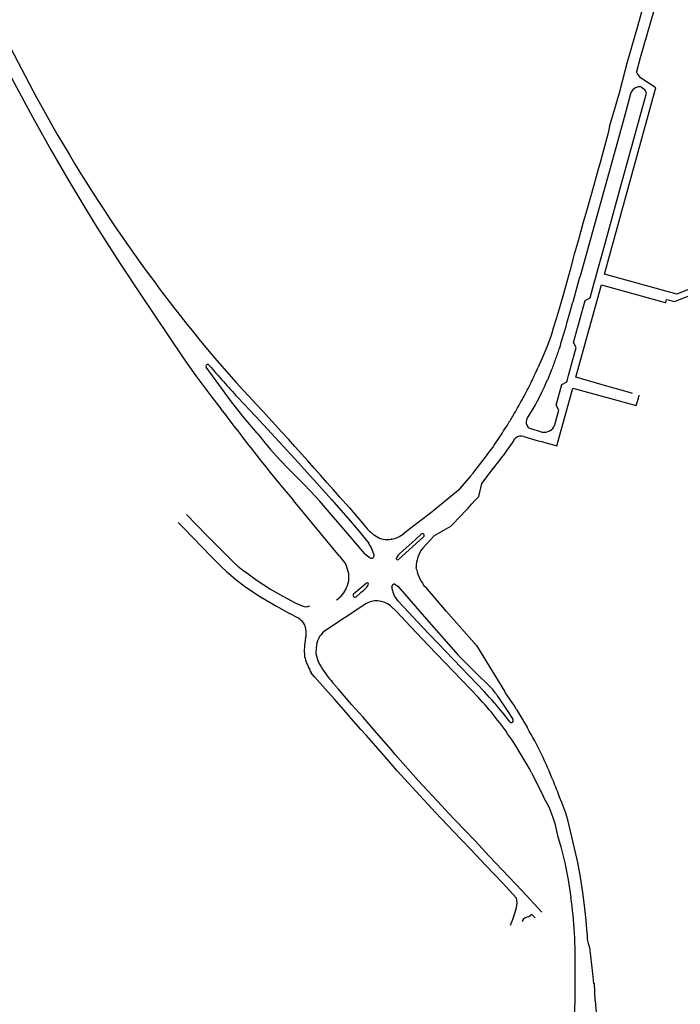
# Model space of a CAD drawing. Extents: x 148869 to 161638, y 453607 to 469810.
# Tile 947 of 1056: x 159119.95 to 159123.52, y 459864.7 to 459870.03. Entities that reach past the tile are written whole.
import ezdxf

# ---------------------------------------------------------------- set-up
doc = ezdxf.new("R2010")
doc.units = 0
doc.layers.add('LKI_V01_KANTRIJWEG', color=252, linetype='CONTINUOUS')

msp = doc.modelspace()

# ---------------------------------------------------------------- linework, layer by layer
at = {"layer": 'LKI_V01_KANTRIJWEG'}
for p, q in [((159123.3766, 459870.0701), (159123.3062, 459869.822)), ((159123.3766, 459870.0701), (159123.3062, 459869.822)), ((159119.8571, 459869.9552), (159120.0403, 459869.607)), ((159119.8571, 459869.9552), (159120.0403, 459869.607)), ((159123.3062, 459869.822), (159123.2851, 459869.746)), ((159123.3062, 459869.822), (159123.2851, 459869.746)), ((159123.2882, 459869.7373), (159123.2851, 459869.746)), ((159123.2882, 459869.7373), (159123.2851, 459869.746)), ((159123.303, 459869.7191), (159123.2882, 459869.7373)), ((159123.303, 459869.7191), (159123.2882, 459869.7373)), ((159123.3074, 459869.7137), (159123.303, 459869.7191)), ((159123.3074, 459869.7137), (159123.303, 459869.7191)), ((159123.3902, 459869.658), (159123.3074, 459869.7137)), ((159123.3902, 459869.658), (159123.3074, 459869.7137)), ((159123.1964, 459869.644), (159123.1993, 459869.6541)), ((159123.1964, 459869.644), (159123.1993, 459869.6541)), ((159123.3124, 459869.6621), (159123.3257, 459869.6532)), ((159123.3124, 459869.6621), (159123.3257, 459869.6532)), ((159123.3836, 459869.634), (159123.3902, 459869.658)), ((159123.3836, 459869.634), (159123.3902, 459869.658)), ((159123.2115, 459869.1655), (159123.3395, 459869.6295)), ((159123.2115, 459869.1655), (159123.3395, 459869.6295)), ((159123.1402, 459869.449), (159123.1295, 459869.4081)), ((159123.1402, 459869.449), (159123.1295, 459869.4081)), ((159123.1295, 459869.4081), (159123.0863, 459869.2481)), ((159123.1295, 459869.4081), (159123.0863, 459869.2481)), ((159123.0802, 459869.2246), (159123.0676, 459869.1787)), ((159123.0802, 459869.2246), (159123.0676, 459869.1787)), ((159123.0863, 459869.2481), (159123.0802, 459869.2246)), ((159123.0863, 459869.2481), (159123.0802, 459869.2246)), ((159123.0676, 459869.1787), (159123.0544, 459869.1319)), ((159123.0676, 459869.1787), (159123.0544, 459869.1319)), ((159123.2101, 459869.1604), (159123.2115, 459869.1655)), ((159123.2101, 459869.1604), (159123.2115, 459869.1655)), ((159123.0544, 459869.1319), (159123.0115, 459868.9781)), ((159123.0544, 459869.1319), (159123.0115, 459868.9781)), ((159123.1119, 459868.8035), (159123.2101, 459869.1604)), ((159123.1119, 459868.8035), (159123.2101, 459869.1604)), ((159123.0115, 459868.9781), (159122.9972, 459868.9317)), ((159123.0115, 459868.9781), (159122.9972, 459868.9317)), ((159123.0604, 459868.6166), (159123.1119, 459868.8035)), ((159123.0604, 459868.6166), (159123.1119, 459868.8035)), ((159122.9172, 459868.641), (159122.8899, 459868.5439)), ((159122.9172, 459868.641), (159122.8899, 459868.5439)), ((159122.9799, 459868.6394), (159122.9761, 459868.6259)), ((159122.9799, 459868.6394), (159122.9761, 459868.6259)), ((159122.9761, 459868.6259), (159122.9407, 459868.4992)), ((159122.9761, 459868.6259), (159122.9407, 459868.4992)), ((159123.0345, 459868.5228), (159123.0567, 459868.6035)), ((159123.0345, 459868.5228), (159123.0567, 459868.6035)), ((159123.0567, 459868.6035), (159123.0604, 459868.6166)), ((159123.0567, 459868.6035), (159123.0604, 459868.6166)), ((159122.868, 459868.246), (159122.8683, 459868.2469)), ((159122.868, 459868.246), (159122.8683, 459868.2469)), ((159122.917, 459868.1007), (159122.959, 459868.2526)), ((159122.917, 459868.1007), (159122.959, 459868.2526)), ((159122.8189, 459868.1138), (159122.8034, 459868.0763)), ((159122.8189, 459868.1138), (159122.8034, 459868.0763)), ((159122.8244, 459868.1264), (159122.8189, 459868.1138)), ((159122.8244, 459868.1264), (159122.8189, 459868.1138)), ((159122.9135, 459868.0879), (159122.917, 459868.1007)), ((159122.9135, 459868.0879), (159122.917, 459868.1007)), ((159122.7152, 459868.0637), (159122.7157, 459868.0648)), ((159122.7152, 459868.0637), (159122.7157, 459868.0648)), ((159122.908, 459868.0681), (159122.9135, 459868.0879)), ((159122.908, 459868.0681), (159122.9135, 459868.0879)), ((159123.1245, 459868.0443), (159122.9573, 459868.0917)), ((159123.1245, 459868.0443), (159122.9573, 459868.0917)), ((159123.2479, 459868.0093), (159123.1245, 459868.0443)), ((159123.2479, 459868.0093), (159123.1245, 459868.0443)), ((159120.9831, 459867.9915), (159121.0377, 459867.9194)), ((159120.9831, 459867.9915), (159121.0377, 459867.9194)), ((159123.2637, 459868.0049), (159123.2479, 459868.0093)), ((159123.2637, 459868.0049), (159123.2479, 459868.0093)), ((159123.2957, 459867.9783), (159123.3005, 459867.9951)), ((159123.2957, 459867.9783), (159123.3005, 459867.9951)), ((159121.1287, 459867.9823), (159121.2249, 459867.8806)), ((159121.1287, 459867.9823), (159121.2249, 459867.8806)), ((159121.1287, 459867.9823), (159121.2249, 459867.8806)), ((159121.1287, 459867.9823), (159121.2249, 459867.8806)), ((159123.2844, 459867.939), (159123.2957, 459867.9783)), ((159123.2844, 459867.939), (159123.2957, 459867.9783)), ((159122.843, 459867.8336), (159122.8651, 459867.9141)), ((159122.843, 459867.8336), (159122.8651, 459867.9141)), ((159122.6943, 459867.868), (159122.6904, 459867.8614)), ((159122.6943, 459867.868), (159122.6904, 459867.8614)), ((159122.6975, 459867.8234), (159122.6983, 459867.8225)), ((159122.6975, 459867.8234), (159122.6983, 459867.8225)), ((159122.708, 459867.8159), (159122.7751, 459867.7953)), ((159122.708, 459867.8159), (159122.7751, 459867.7953)), ((159122.628, 459867.7585), (159122.6311, 459867.762)), ((159122.628, 459867.7585), (159122.6311, 459867.762)), ((159122.6754, 459867.7716), (159122.7538, 459867.7486)), ((159122.6754, 459867.7716), (159122.7538, 459867.7486)), ((159122.7538, 459867.7486), (159122.7729, 459867.7434)), ((159122.7538, 459867.7486), (159122.7729, 459867.7434)), ((159122.7729, 459867.7434), (159122.7903, 459867.7386)), ((159122.7729, 459867.7434), (159122.7903, 459867.7386)), ((159122.7903, 459867.7386), (159122.8298, 459867.7279)), ((159122.7903, 459867.7386), (159122.8298, 459867.7279)), ((159122.3856, 459867.5542), (159122.329, 459867.4899)), ((159122.3856, 459867.5542), (159122.329, 459867.4899)), ((159121.6795, 459867.1232), (159121.4296, 459867.4244)), ((159121.6795, 459867.1232), (159121.4296, 459867.4244)), ((159121.732, 459867.3849), (159121.6799, 459867.4432)), ((159121.732, 459867.3849), (159121.6799, 459867.4432)), ((159121.732, 459867.3849), (159121.8227, 459867.2786)), ((159121.732, 459867.3849), (159121.8227, 459867.2786)), ((159120.8063, 459867.305), (159120.8163, 459867.2946)), ((159120.8063, 459867.305), (159120.8163, 459867.2946)), ((159120.8509, 459867.3485), (159120.96, 459867.238)), ((159120.8509, 459867.3485), (159120.96, 459867.238)), ((159120.8163, 459867.2946), (159120.8305, 459867.2801)), ((159120.8163, 459867.2946), (159120.8305, 459867.2801)), ((159120.8305, 459867.2801), (159120.8377, 459867.2727)), ((159120.8305, 459867.2801), (159120.8377, 459867.2727)), ((159120.8377, 459867.2727), (159120.9831, 459867.1236)), ((159120.8377, 459867.2727), (159120.9831, 459867.1236)), ((159121.7872, 459867.2557), (159121.8361, 459867.1957)), ((159121.7872, 459867.2557), (159121.8361, 459867.1957)), ((159120.96, 459867.238), (159120.9672, 459867.2307)), ((159120.96, 459867.238), (159120.9672, 459867.2307)), ((159120.9672, 459867.2307), (159120.9831, 459867.2146)), ((159120.9672, 459867.2307), (159120.9831, 459867.2146)), ((159121.7954, 459867.1596), (159121.7456, 459867.2186)), ((159121.7954, 459867.1596), (159121.7456, 459867.2186)), ((159121.8516, 459867.1689), (159121.8361, 459867.1957)), ((159121.8516, 459867.1689), (159121.8361, 459867.1957)), ((159121.9614, 459867.2151), (159121.9582, 459867.2149)), ((159121.9614, 459867.2151), (159121.9582, 459867.2149)), ((159122.134, 459867.2276), (159121.9987, 459867.1053)), ((159122.134, 459867.2276), (159121.9987, 459867.1053)), ((159122.0067, 459867.1395), (159122.0874, 459867.2125)), ((159122.0067, 459867.1395), (159122.0874, 459867.2125)), ((159122.0874, 459867.2125), (159122.1202, 459867.2425)), ((159122.0874, 459867.2125), (159122.1202, 459867.2425)), ((159121.8155, 459867.1368), (159121.7954, 459867.1596)), ((159121.8155, 459867.1368), (159121.7954, 459867.1596)), ((159121.8655, 459867.1295), (159121.8516, 459867.1689)), ((159121.8655, 459867.1295), (159121.8516, 459867.1689)), ((159120.9831, 459867.1236), (159121.0229, 459867.083)), ((159120.9831, 459867.1236), (159121.0229, 459867.083)), ((159121.6795, 459867.1232), (159121.711, 459867.0826)), ((159121.6795, 459867.1232), (159121.711, 459867.0826)), ((159121.8155, 459867.1368), (159121.8444, 459867.1138)), ((159121.8155, 459867.1368), (159121.8444, 459867.1138)), ((159121.987, 459867.115), (159121.9886, 459867.1177)), ((159121.987, 459867.115), (159121.9886, 459867.1177)), ((159121.987, 459867.115), (159121.9886, 459867.1177)), ((159121.987, 459867.115), (159121.9886, 459867.1177)), ((159122.0953, 459867.0529), (159122.0942, 459867.0623)), ((159122.0953, 459867.0529), (159122.0942, 459867.0623)), ((159121.7553, 459866.9188), (159121.8236, 459866.9775)), ((159121.7553, 459866.9188), (159121.8236, 459866.9775)), ((159121.9616, 459866.9583), (159121.9615, 459866.9598)), ((159121.9616, 459866.9583), (159121.9615, 459866.9598)), ((159122.2583, 459866.8243), (159122.1451, 459866.9552)), ((159122.2583, 459866.8243), (159122.1451, 459866.9552)), ((159122.2583, 459866.8243), (159122.1451, 459866.9552)), ((159122.2583, 459866.8243), (159122.1451, 459866.9552)), ((159121.4389, 459866.8717), (159121.4772, 459866.854)), ((159121.4389, 459866.8717), (159121.4772, 459866.854)), ((159121.791, 459866.9235), (159121.7685, 459866.9038)), ((159121.791, 459866.9235), (159121.7685, 459866.9038)), ((159121.8864, 459866.8817), (159121.8841, 459866.8816)), ((159121.8864, 459866.8817), (159121.8841, 459866.8816)), ((159121.9194, 459866.8757), (159121.9186, 459866.876)), ((159121.9194, 459866.8757), (159121.9186, 459866.876)), ((159121.8219, 459866.8656), (159121.5971, 459866.7171)), ((159121.8219, 459866.8656), (159121.5971, 459866.7171)), ((159121.4571, 459866.7871), (159121.4085, 459866.8137)), ((159121.4571, 459866.7871), (159121.4085, 459866.8137)), ((159122.4651, 459866.3868), (159122.1258, 459866.7401)), ((159122.4651, 459866.3868), (159122.1258, 459866.7401)), ((159121.4956, 459866.6792), (159121.4981, 459866.6907)), ((159121.4956, 459866.6792), (159121.4981, 459866.6907)), ((159121.5524, 459866.6263), (159121.5507, 459866.5969)), ((159121.5524, 459866.6263), (159121.5507, 459866.5969)), ((159121.4898, 459866.5802), (159121.4922, 459866.5712)), ((159121.4898, 459866.5802), (159121.4922, 459866.5712)), ((159122.6368, 459866.2926), (159122.6957, 459866.194)), ((159122.6368, 459866.2926), (159122.6957, 459866.194)), ((159122.6197, 459865.1694), (159122.6015, 459865.1234)), ((159122.6197, 459865.1694), (159122.6015, 459865.1234)), ((159122.6662, 459865.1472), (159122.6677, 459865.1454)), ((159122.6662, 459865.1472), (159122.6677, 459865.1454)), ((159123.0611, 459864.7167), (159123.0574, 459864.8115)), ((159123.0611, 459864.7167), (159123.0574, 459864.8115)), ((159123.0611, 459864.7167), (159123.0707, 459864.6119)), ((159123.0611, 459864.7167), (159123.0707, 459864.6119))]:
    msp.add_line(p, q, dxfattribs=at)
for points in [[(159123.1993, 459869.6541), (159123.2372, 459869.7992), (159123.2929, 459869.9918), (159123.3448, 459870.1839), (159123.3919, 459870.3519), (159123.4373, 459870.5172), (159123.4711, 459870.6478), (159123.5004, 459870.7692), (159123.5095, 459870.8195)], [(159123.1993, 459869.6541), (159123.2372, 459869.7992), (159123.2929, 459869.9918), (159123.3448, 459870.1839), (159123.3919, 459870.3519), (159123.4373, 459870.5172), (159123.4711, 459870.6478), (159123.5004, 459870.7692), (159123.5095, 459870.8195)], [(159119.7949, 459869.9217), (159119.8167, 459869.8785), (159119.8915, 459869.7357), (159119.9828, 459869.5656), (159120.0286, 459869.4823), (159120.1169, 459869.3238), (159120.2089, 459869.1646), (159120.2948, 459869.0201), (159120.3425, 459868.9416), (159120.3749, 459868.8898), (159120.4907, 459868.7102), (159120.6002, 459868.5439), (159120.6773, 459868.4273), (159120.8326, 459868.1974), (159120.9023, 459868.0994), (159120.9831, 459867.9915)], [(159119.7949, 459869.9217), (159119.8167, 459869.8785), (159119.8915, 459869.7357), (159119.9828, 459869.5656), (159120.0286, 459869.4823), (159120.1169, 459869.3238), (159120.2089, 459869.1646), (159120.2948, 459869.0201), (159120.3425, 459868.9416), (159120.3749, 459868.8898), (159120.4907, 459868.7102), (159120.6002, 459868.5439), (159120.6773, 459868.4273), (159120.8326, 459868.1974), (159120.9023, 459868.0994), (159120.9831, 459867.9915)], [(159123.1402, 459869.449), (159123.1679, 459869.5443), (159123.1822, 459869.5959), (159123.1964, 459869.644)], [(159123.1402, 459869.449), (159123.1679, 459869.5443), (159123.1822, 459869.5959), (159123.1964, 459869.644)], [(159123.2528, 459869.6256), (159123.2294, 459869.5374), (159123.1825, 459869.3672), (159122.9799, 459868.6394)], [(159123.2528, 459869.6256), (159123.2294, 459869.5374), (159123.1825, 459869.3672), (159122.9799, 459868.6394)], [(159123.6021, 459868.5692), (159123.5983, 459868.5791), (159123.5028, 459868.5425), (159123.1123, 459868.6508), (159123.3836, 459869.634)], [(159123.6021, 459868.5692), (159123.5983, 459868.5791), (159123.5028, 459868.5425), (159123.1123, 459868.6508), (159123.3836, 459869.634)], [(159122.9972, 459868.9317), (159122.9674, 459868.8231), (159122.9476, 459868.7584), (159122.9263, 459868.6739), (159122.9172, 459868.641)], [(159122.9972, 459868.9317), (159122.9674, 459868.8231), (159122.9476, 459868.7584), (159122.9263, 459868.6739), (159122.9172, 459868.641)], [(159122.9573, 459868.0917), (159123.0965, 459868.5929), (159123.4401, 459868.4975)], [(159122.9573, 459868.0917), (159123.0965, 459868.5929), (159123.4401, 459868.4975)], [(159122.8899, 459868.5439), (159122.8573, 459868.4313), (159122.8405, 459868.3738), (159122.8371, 459868.3629), (159122.8231, 459868.3182), (159122.8004, 459868.2546), (159122.7749, 459868.1952), (159122.7525, 459868.1429)], [(159122.8899, 459868.5439), (159122.8573, 459868.4313), (159122.8405, 459868.3738), (159122.8371, 459868.3629), (159122.8231, 459868.3182), (159122.8004, 459868.2546), (159122.7749, 459868.1952), (159122.7525, 459868.1429)], [(159123.4634, 459868.5096), (159123.4916, 459868.5018), (159123.6101, 459868.5485)], [(159123.4634, 459868.5096), (159123.4916, 459868.5018), (159123.6101, 459868.5485)], [(159122.909, 459868.384), (159122.9251, 459868.4415), (159122.9407, 459868.4992)], [(159122.909, 459868.384), (159122.9251, 459868.4415), (159122.9407, 459868.4992)], [(159122.959, 459868.2526), (159122.9447, 459868.2802), (159123.008, 459868.5078), (159123.0345, 459868.5228)], [(159122.959, 459868.2526), (159122.9447, 459868.2802), (159123.008, 459868.5078), (159123.0345, 459868.5228)], [(159123.4401, 459868.4975), (159123.4434, 459868.4966), (159123.4486, 459868.5137), (159123.4634, 459868.5096)], [(159123.4401, 459868.4975), (159123.4434, 459868.4966), (159123.4486, 459868.5137), (159123.4634, 459868.5096)], [(159121.2332, 459867.7893), (159121.1628, 459867.873), (159121.0945, 459867.9598), (159120.9569, 459868.1462)], [(159121.2332, 459867.7893), (159121.1628, 459867.873), (159121.0945, 459867.9598), (159120.9569, 459868.1462)], [(159122.8651, 459867.9141), (159122.8503, 459867.9411), (159122.8813, 459868.0523), (159122.908, 459868.0681)], [(159122.8651, 459867.9141), (159122.8503, 459867.9411), (159122.8813, 459868.0523), (159122.908, 459868.0681)], [(159122.753, 459867.9701), (159122.7737, 459868.0112), (159122.787, 459868.0394)], [(159122.753, 459867.9701), (159122.7737, 459868.0112), (159122.787, 459868.0394)], [(159122.8298, 459867.7279), (159122.8543, 459867.7212), (159122.9412, 459868.0337), (159123.1788, 459867.9672), (159123.2844, 459867.939)], [(159122.8298, 459867.7279), (159122.8543, 459867.7212), (159122.9412, 459868.0337), (159123.1788, 459867.9672), (159123.2844, 459867.939)], [(159122.6943, 459867.868), (159122.7236, 459867.916), (159122.7386, 459867.9429)], [(159122.6943, 459867.868), (159122.7236, 459867.916), (159122.7386, 459867.9429)], [(159121.2249, 459867.8806), (159121.4384, 459867.6485), (159121.6371, 459867.4283), (159121.7372, 459867.3151), (159121.7872, 459867.2557)], [(159121.2249, 459867.8806), (159121.4384, 459867.6485), (159121.6371, 459867.4283), (159121.7372, 459867.3151), (159121.7872, 459867.2557)], [(159121.7456, 459867.2186), (159121.5709, 459867.4222), (159121.5214, 459867.4762), (159121.4841, 459867.5153), (159121.3786, 459867.6206)], [(159121.7456, 459867.2186), (159121.5709, 459867.4222), (159121.5214, 459867.4762), (159121.4841, 459867.5153), (159121.3786, 459867.6206)], [(159122.4318, 459867.4469), (159122.448, 459867.5177), (159122.5094, 459867.5972)], [(159122.4318, 459867.4469), (159122.448, 459867.5177), (159122.5094, 459867.5972)], [(159122.3856, 459867.5542), (159122.3201, 459867.4798), (159122.1707, 459867.3571), (159122.0657, 459867.276), (159122.0246, 459867.245)], [(159122.3856, 459867.5542), (159122.3201, 459867.4798), (159122.1707, 459867.3571), (159122.0657, 459867.276), (159122.0246, 459867.245)], [(159122.3201, 459867.4798), (159122.1707, 459867.3571), (159122.0657, 459867.276), (159122.0246, 459867.245)], [(159122.3201, 459867.4798), (159122.1707, 459867.3571), (159122.0657, 459867.276), (159122.0246, 459867.245)], [(159122.1289, 459867.1669), (159122.1886, 459867.2312), (159122.1934, 459867.2345), (159122.2809, 459867.2867)], [(159122.1289, 459867.1669), (159122.1886, 459867.2312), (159122.1934, 459867.2345), (159122.2809, 459867.2867)], [(159120.9831, 459867.2146), (159121.0609, 459867.1368), (159121.1116, 459867.0853), (159121.1289, 459867.0695), (159121.156, 459867.0478), (159121.1839, 459867.0272)], [(159120.9831, 459867.2146), (159121.0609, 459867.1368), (159121.1116, 459867.0853), (159121.1289, 459867.0695), (159121.156, 459867.0478), (159121.1839, 459867.0272)], [(159121.0229, 459867.083), (159121.0422, 459867.0632), (159121.0666, 459867.0403), (159121.1182, 459866.9972), (159121.1567, 459866.9682), (159121.1652, 459866.9617), (159121.242, 459866.9096), (159121.2823, 459866.8849), (159121.3374, 459866.8526), (159121.4085, 459866.8137)], [(159121.0229, 459867.083), (159121.0422, 459867.0632), (159121.0666, 459867.0403), (159121.1182, 459866.9972), (159121.1567, 459866.9682), (159121.1652, 459866.9617), (159121.242, 459866.9096), (159121.2823, 459866.8849), (159121.3374, 459866.8526), (159121.4085, 459866.8137)], [(159121.7223, 459867.0532), (159121.7126, 459867.0805), (159121.711, 459867.0826)], [(159121.7223, 459867.0532), (159121.7126, 459867.0805), (159121.711, 459867.0826)], [(159121.1839, 459867.0272), (159121.2325, 459866.9912), (159121.3062, 459866.9445), (159121.3529, 459866.9177), (159121.4389, 459866.8717)], [(159121.1839, 459867.0272), (159121.2325, 459866.9912), (159121.3062, 459866.9445), (159121.3529, 459866.9177), (159121.4389, 459866.8717)], [(159121.9777, 459866.9711), (159121.9952, 459866.9612), (159122.1503, 459866.7819)], [(159121.9777, 459866.9711), (159121.9952, 459866.9612), (159122.1503, 459866.7819)], [(159122.1258, 459866.7401), (159122.0269, 459866.8474), (159121.9922, 459866.8844)], [(159122.1258, 459866.7401), (159122.0269, 459866.8474), (159121.9922, 459866.8844)], [(159122.062, 459866.7424), (159121.9877, 459866.8231), (159121.955, 459866.8546)], [(159122.062, 459866.7424), (159121.9877, 459866.8231), (159121.955, 459866.8546)], [(159122.2583, 459866.8243), (159122.4208, 459866.6397), (159122.5705, 459866.3925)], [(159122.2583, 459866.8243), (159122.4208, 459866.6397), (159122.5705, 459866.3925)], [(159122.1503, 459866.7819), (159122.3214, 459866.5869), (159122.4144, 459866.4937), (159122.4922, 459866.4185)], [(159122.1503, 459866.7819), (159122.3214, 459866.5869), (159122.4144, 459866.4937), (159122.4922, 459866.4185)], [(159122.062, 459866.7424), (159122.1609, 459866.6406), (159122.4282, 459866.3601)], [(159122.062, 459866.7424), (159122.1609, 459866.6406), (159122.4282, 459866.3601)], [(159121.5507, 459866.5969), (159121.56, 459866.5633), (159121.5663, 459866.5439), (159121.5788, 459866.5237)], [(159121.5507, 459866.5969), (159121.56, 459866.5633), (159121.5663, 459866.5439), (159121.5788, 459866.5237)], [(159122.637, 459865.2722), (159122.5597, 459865.3551), (159122.4727, 459865.4467), (159122.386, 459865.5389), (159122.2958, 459865.6339), (159122.1988, 459865.7366), (159122.1328, 459865.8063), (159121.9908, 459865.9622), (159121.9149, 459866.0502), (159121.8238, 459866.1541), (159121.7933, 459866.1852), (159121.7424, 459866.2453), (159121.7272, 459866.262), (159121.6743, 459866.3228), (159121.6491, 459866.3516), (159121.6035, 459866.4032), (159121.5441, 459866.4708), (159121.5334, 459866.4836), (159121.526, 459866.4924)], [(159122.637, 459865.2722), (159122.5597, 459865.3551), (159122.4727, 459865.4467), (159122.386, 459865.5389), (159122.2958, 459865.6339), (159122.1988, 459865.7366), (159122.1328, 459865.8063), (159121.9908, 459865.9622), (159121.9149, 459866.0502), (159121.8238, 459866.1541), (159121.7933, 459866.1852), (159121.7424, 459866.2453), (159121.7272, 459866.262), (159121.6743, 459866.3228), (159121.6491, 459866.3516), (159121.6035, 459866.4032), (159121.5441, 459866.4708), (159121.5334, 459866.4836), (159121.526, 459866.4924)], [(159122.7738, 459865.1969), (159122.6667, 459865.3121), (159122.5946, 459865.3885), (159122.4893, 459865.5), (159122.4122, 459865.5833), (159122.305, 459865.695), (159122.2688, 459865.7331), (159122.233, 459865.7715), (159122.1045, 459865.9084), (159122.0219, 459866.0022), (159121.9804, 459866.0502), (159121.9576, 459866.0761), (159121.8794, 459866.1668), (159121.8044, 459866.253), (159121.7463, 459866.3189), (159121.6726, 459866.4039), (159121.6413, 459866.44)], [(159122.7738, 459865.1969), (159122.6667, 459865.3121), (159122.5946, 459865.3885), (159122.4893, 459865.5), (159122.4122, 459865.5833), (159122.305, 459865.695), (159122.2688, 459865.7331), (159122.233, 459865.7715), (159122.1045, 459865.9084), (159122.0219, 459866.0022), (159121.9804, 459866.0502), (159121.9576, 459866.0761), (159121.8794, 459866.1668), (159121.8044, 459866.253), (159121.7463, 459866.3189), (159121.6726, 459866.4039), (159121.6413, 459866.44)], [(159122.5303, 459866.3715), (159122.5861, 459866.2887), (159122.6159, 459866.2409)], [(159122.5303, 459866.3715), (159122.5861, 459866.2887), (159122.6159, 459866.2409)], [(159122.6009, 459866.2265), (159122.595, 459866.2348), (159122.5637, 459866.2737)], [(159122.6009, 459866.2265), (159122.595, 459866.2348), (159122.5637, 459866.2737)], [(159122.717, 459865.952), (159122.779, 459865.8276), (159122.7825, 459865.8195)], [(159122.717, 459865.952), (159122.779, 459865.8276), (159122.7825, 459865.8195)], [(159122.7825, 459865.8195), (159122.8125, 459865.7635), (159122.8327, 459865.7085), (159122.8435, 459865.6755), (159122.8582, 459865.6107), (159122.8763, 459865.5493), (159122.8977, 459865.4642), (159122.9157, 459865.3712), (159122.931, 459865.2774)], [(159122.7825, 459865.8195), (159122.8125, 459865.7635), (159122.8327, 459865.7085), (159122.8435, 459865.6755), (159122.8582, 459865.6107), (159122.8763, 459865.5493), (159122.8977, 459865.4642), (159122.9157, 459865.3712), (159122.931, 459865.2774)], [(159123.0181, 459865.0802), (159123.0124, 459865.152), (159123.0049, 459865.2318), (159122.9955, 459865.3031), (159122.9829, 459865.3853), (159122.9679, 459865.4646), (159122.9574, 459865.5127), (159122.9149, 459865.6954), (159122.9026, 459865.7328), (159122.8819, 459865.7893), (159122.8695, 459865.8195)], [(159123.0181, 459865.0802), (159123.0124, 459865.152), (159123.0049, 459865.2318), (159122.9955, 459865.3031), (159122.9829, 459865.3853), (159122.9679, 459865.4646), (159122.9574, 459865.5127), (159122.9149, 459865.6954), (159122.9026, 459865.7328), (159122.8819, 459865.7893), (159122.8695, 459865.8195)], [(159122.6197, 459865.1694), (159122.6304, 459865.2025), (159122.6368, 459865.2222)], [(159122.6197, 459865.1694), (159122.6304, 459865.2025), (159122.6368, 459865.2222)], [(159122.7365, 459865.1649), (159122.7189, 459865.1846), (159122.7035, 459865.1713)], [(159122.7365, 459865.1649), (159122.7189, 459865.1846), (159122.7035, 459865.1713)], [(159123.0232, 459865.0276), (159123.0308, 459865.0054), (159123.0468, 459864.865), (159123.0534, 459864.8107)], [(159123.0232, 459865.0276), (159123.0308, 459865.0054), (159123.0468, 459864.865), (159123.0534, 459864.8107)], [(159122.9184, 459863.436), (159122.9219, 459864.2175), (159122.9523, 459864.516), (159122.954, 459864.8752)], [(159122.9184, 459863.436), (159122.9219, 459864.2175), (159122.9523, 459864.516), (159122.954, 459864.8752)]]:
    msp.add_lwpolyline(points, dxfattribs=at)
for centre, radius, start, end in [((159123.3033, 459869.6116), 0.0524, 105.1208, 164.4732), ((159123.3033, 459869.6116), 0.0524, 105.1208, 164.4732), ((159123.3009, 459869.6315), 0.0327, 69.3575, 110.2413), ((159123.3009, 459869.6315), 0.0327, 69.3575, 110.2413), ((159123.2969, 459869.6205), 0.0435, 11.8842, 48.5503), ((159123.2969, 459869.6205), 0.0435, 11.8842, 48.5503), ((159127.3259, 459873.551), 8.2847, 208.42906, 221.4804), ((159127.3259, 459873.551), 8.2847, 208.42906, 221.4804), ((159127.3259, 459873.551), 8.2847, 208.42906, 221.4804), ((159127.3259, 459873.551), 8.2847, 208.42906, 221.4804), ((159115.8763, 459870.3974), 7.3153, 342.90404, 344.02437), ((159115.8763, 459870.3974), 7.3153, 342.90404, 344.02437), ((159120.8903, 459868.8972), 2.0821, 340.023, 341.7756), ((159120.8903, 459868.8972), 2.0821, 340.023, 341.7756), ((159120.9657, 459868.1506), 0.00992, 127.6081, 206.2865), ((159120.9657, 459868.1506), 0.00992, 127.6081, 206.2865), ((159120.9657, 459868.1506), 0.00992, 127.6081, 206.2865), ((159120.9657, 459868.1506), 0.00992, 127.6081, 206.2865), ((159120.9662, 459868.1522), 0.00906, 27.3694, 136.0732), ((159120.9662, 459868.1522), 0.00906, 27.3694, 136.0732), ((159120.9662, 459868.1522), 0.00906, 27.3694, 136.0732), ((159120.9662, 459868.1522), 0.00906, 27.3694, 136.0732), ((159124.8114, 459871.4061), 5.0284, 220.2627, 222.914), ((159124.8114, 459871.4061), 5.0284, 220.2627, 222.914), ((159124.8114, 459871.4061), 5.0284, 220.2627, 222.914), ((159124.8114, 459871.4061), 5.0284, 220.2627, 222.914), ((159121.253, 459868.7618), 1.6951, 337.9812, 340.1337), ((159121.253, 459868.7618), 1.6951, 337.9812, 340.1337), ((159120.4636, 459869.1713), 2.5093, 333.8327, 335.8039), ((159120.4636, 459869.1713), 2.5093, 333.8327, 335.8039), ((159105.1025, 459853.0226), 21.9719, 41.01994, 43.20076), ((159105.1025, 459853.0226), 21.9719, 41.01994, 43.20076), ((159120.5213, 459869.1402), 2.4438, 331.6495, 333.8637), ((159120.5213, 459869.1402), 2.4438, 331.6495, 333.8637), ((159121.2504, 459868.7446), 1.6907, 335.3496, 336.7196), ((159121.2504, 459868.7446), 1.6907, 335.3496, 336.7196), ((159120.6793, 459869.0462), 2.2601, 329.382, 331.844), ((159120.6793, 459869.0462), 2.2601, 329.382, 331.844), ((159122.0464, 459868.3269), 0.7916, 330.9806, 333.2094), ((159122.0464, 459868.3269), 0.7916, 330.9806, 333.2094), ((159131.4877, 459875.7916), 13.0834, 216.99145, 219.75639), ((159131.4877, 459875.7916), 13.0834, 216.99145, 219.75639), ((159121.2192, 459868.7093), 1.624, 327.805, 329.9082), ((159121.2192, 459868.7093), 1.624, 327.805, 329.9082), ((159120.9056, 459868.8752), 1.9779, 325.65, 328.5793), ((159120.9056, 459868.8752), 1.9779, 325.65, 328.5793), ((159122.7223, 459867.8477), 0.0347, 156.636, 224.4214), ((159122.7223, 459867.8477), 0.0347, 156.636, 224.4214), ((159122.7856, 459867.856), 0.0616, 260.1947, 338.7026), ((159122.7856, 459867.856), 0.0616, 260.1947, 338.7026), ((159123.4785, 459869.578), 2.8707, 218.5429, 222.9874), ((159123.4785, 459869.578), 2.8707, 218.5429, 222.9874), ((159122.723, 459867.8484), 0.0358, 226.4341, 245.2639), ((159122.723, 459867.8484), 0.0358, 226.4341, 245.2639), ((159121.4158, 459868.4675), 1.3276, 325.3182, 327.7525), ((159121.4158, 459868.4675), 1.3276, 325.3182, 327.7525), ((159121.0671, 459868.7816), 1.8663, 320.6064, 326.7552), ((159121.0671, 459868.7816), 1.8663, 320.6064, 326.7552), ((159122.6612, 459867.7303), 0.0437, 71.0017, 133.4527), ((159122.6612, 459867.7303), 0.0437, 71.0017, 133.4527), ((159120.1368, 459869.4163), 2.9196, 320.3739, 324.2893), ((159120.1368, 459869.4163), 2.9196, 320.3739, 324.2893), ((159118.858, 459870.6619), 4.8071, 315.4012, 318.024), ((159118.858, 459870.6619), 4.8071, 315.4012, 318.024), ((159121.997, 459867.4235), 0.2267, 219.7209, 237.8514), ((159121.997, 459867.4235), 0.2267, 219.7209, 237.8514), ((159121.9271, 459867.3694), 0.1581, 282.5128, 308.0744), ((159121.9271, 459867.3694), 0.1581, 282.5128, 308.0744), ((159122.1271, 459867.2351), 0.0102, 312.8641, 132.7844), ((159122.1271, 459867.2351), 0.0102, 312.8641, 132.7844), ((159121.9373, 459867.3216), 0.1087, 235.9041, 281.0588), ((159121.9373, 459867.3216), 0.1087, 235.9041, 281.0588), ((159122.0784, 459867.0615), 0.106, 132.6149, 147.9811), ((159122.0784, 459867.0615), 0.106, 132.6149, 147.9811), ((159122.2547, 459867.0671), 0.1606, 141.5727, 181.7119), ((159122.2547, 459867.0671), 0.1606, 141.5727, 181.7119), ((159121.8515, 459867.1264), 0.0144, 240.7475, 12.6518), ((159121.8515, 459867.1264), 0.0144, 240.7475, 12.6518), ((159121.9936, 459867.1111), 0.00769, 149.1245, 311.5058), ((159121.9936, 459867.1111), 0.00769, 149.1245, 311.5058), ((159121.9936, 459867.1111), 0.00769, 149.1245, 311.5058), ((159121.9936, 459867.1111), 0.00769, 149.1245, 311.5058), ((159121.6023, 459867.0096), 0.1277, 333.9962, 19.9305), ((159121.6023, 459867.0096), 0.1277, 333.9962, 19.9305), ((159122.2821, 459867.0866), 0.1899, 190.2377, 223.8082), ((159122.2821, 459867.0866), 0.1899, 190.2377, 223.8082), ((159121.8286, 459866.9714), 0.0079, 316.4449, 129.3395), ((159121.8286, 459866.9714), 0.0079, 316.4449, 129.3395), ((159121.5907, 459867.0022), 0.1354, 301.5954, 338.9878), ((159121.5907, 459867.0022), 0.1354, 301.5954, 338.9878), ((159121.5627, 459867.1994), 0.3582, 309.6072, 319.3244), ((159121.5627, 459867.1994), 0.3582, 309.6072, 319.3244), ((159121.9744, 459866.9585), 0.013, 75.5337, 174.2602), ((159121.9744, 459866.9585), 0.013, 75.5337, 174.2602), ((159122.0894, 459866.9679), 0.1282, 184.3156, 220.6707), ((159122.0894, 459866.9679), 0.1282, 184.3156, 220.6707), ((159121.762, 459866.9114), 0.01, 131.968, 310.657), ((159121.762, 459866.9114), 0.01, 131.968, 310.657), ((159121.8758, 459866.7849), 0.0971, 85.1146, 123.7413), ((159121.8758, 459866.7849), 0.0971, 85.1146, 123.7413), ((159121.8696, 459866.7388), 0.1439, 53.5892, 83.2984), ((159121.8696, 459866.7388), 0.1439, 53.5892, 83.2984), ((159121.919, 459866.876), 0.000448, 179.8926, 319.7922), ((159121.919, 459866.876), 0.000448, 179.8926, 319.7922), ((159121.4975, 459866.8913), 0.0424, 241.3951, 299.0529), ((159121.4975, 459866.8913), 0.0424, 241.3951, 299.0529), ((159121.4157, 459866.7164), 0.082, 7.9198, 59.6293), ((159121.4157, 459866.7164), 0.082, 7.9198, 59.6293), ((159121.397, 459866.7057), 0.1023, 351.5153, 12.3834), ((159121.397, 459866.7057), 0.1023, 351.5153, 12.3834), ((159121.6731, 459866.6233), 0.1207, 128.9987, 178.5548), ((159121.6731, 459866.6233), 0.1207, 128.9987, 178.5548), ((159121.7839, 459866.6125), 0.2959, 166.9637, 186.2641), ((159121.7839, 459866.6125), 0.2959, 166.9637, 186.2641), ((159121.8638, 459866.6837), 0.3882, 196.8521, 209.5328), ((159121.8638, 459866.6837), 0.3882, 196.8521, 209.5328), ((159122.1641, 459866.896), 0.6937, 212.4652, 221.0991), ((159122.1641, 459866.896), 0.6937, 212.4652, 221.0991), ((159122.2673, 459866.1974), 0.3154, 33.505, 44.5128), ((159122.2673, 459866.1974), 0.3154, 33.505, 44.5128), ((159121.4508, 459865.5777), 1.3848, 31.0819, 36.0437), ((159121.4508, 459865.5777), 1.3848, 31.0819, 36.0437), ((159121.1487, 459865.1589), 1.7549, 33.6927, 43.1935), ((159121.1487, 459865.1589), 1.7549, 33.6927, 43.1935), ((159120.7001, 459864.7497), 2.4074, 39.2744, 42.8461), ((159120.7001, 459864.7497), 2.4074, 39.2744, 42.8461), ((159122.6091, 459866.233), 0.0104, 218.118, 49.0344), ((159122.6091, 459866.233), 0.0104, 218.118, 49.0344), ((159120.8681, 459865.13), 2.1147, 21.4927, 30.2068), ((159120.8681, 459865.13), 2.1147, 21.4927, 30.2068), ((159120.4662, 459864.7259), 2.5631, 28.5791, 33.283), ((159120.4662, 459864.7259), 2.5631, 28.5791, 33.283), ((159120.64, 459864.9891), 2.3791, 20.4279, 22.6366), ((159120.64, 459864.9891), 2.3791, 20.4279, 22.6366), ((159122.5109, 459865.2475), 0.1285, 348.6317, 11.047), ((159122.5109, 459865.2475), 0.1285, 348.6317, 11.047), ((159120.3882, 459864.9292), 2.5665, 3.4285, 7.7963), ((159120.3882, 459864.9292), 2.5665, 3.4285, 7.7963), ((159122.7046, 459865.1286), 0.0427, 91.3767, 154.1077), ((159122.7046, 459865.1286), 0.0427, 91.3767, 154.1077), ((159120.0357, 459864.9245), 2.9187, 359.031, 3.106), ((159120.0357, 459864.9245), 2.9187, 359.031, 3.106), ((159123.2808, 459865.0793), 0.2627, 179.7914, 191.354), ((159123.2808, 459865.0793), 0.2627, 179.7914, 191.354)]:
    msp.add_arc(centre, radius, start, end, dxfattribs=at)

doc.saveas('drawing.dxf')
